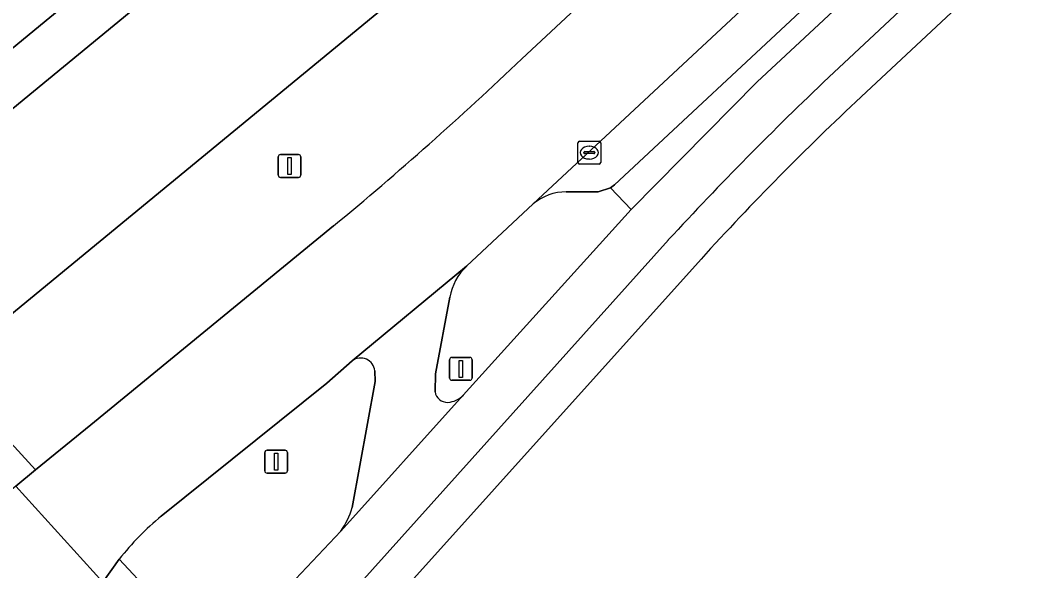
# Model space of a CAD drawing. Extents: x 156141 to 158132, y 385651 to 388333.
# Drawn here: x 157207.56 to 157252.28, y 386430.26 to 386454.36 of the extents above; entities that cross this region are included whole.
import ezdxf

# ---------------------------------------------------------------- set-up
doc = ezdxf.new("R2010")
doc.units = 0
for name, color, linetype in [('IMGEO_Berm_groen', 7, 'Continuous'), ('IMGEO_Berm_open', 7, 'Continuous'), ('IMGEO_Erf', 7, 'Continuous'), ('IMGEO_Fietspad_gesloten', 7, 'Continuous'), ('IMGEO_Kolk', 7, 'Continuous'), ('IMGEO_Lichtmast', 7, 'Continuous'), ('IMGEO_Parkeervlak_open', 7, 'Continuous'), ('IMGEO_Rijbaan_lokaal_gesloten', 7, 'Continuous'), ('IMGEO_Verkeersbordpaal', 7, 'Continuous'), ('IMGEO_Voetpad_open', 7, 'Continuous')]:
    doc.layers.add(name, color=color, linetype=linetype)

msp = doc.modelspace()

# ---------------------------------------------------------------- linework, layer by layer
at = {"layer": 'IMGEO_Berm_groen'}
for points in [[(157300.316, 386520.754), (157297.333, 386518.166), (157296.237, 386517.167), (157295.124, 386516.068), (157282.268, 386503.453), (157281.172, 386502.46), (157280.036, 386501.455), (157278.267, 386500), (157243.651, 386471.523), (157206.577, 386441.019), (157204.194, 386439.055), (157208.222, 386434.667), (157210.644, 386436.639), (157221.285, 386445.357)], [(157229.539, 386452.684), (157246.399, 386468.391)], [(157234.331, 386446.076), (157233.43, 386447.026), (157232.878, 386446.849), (157231.488, 386446.852)], [(157230.038, 386446.321), (157227.12, 386443.591)], [(157226.974, 386437.945), (157234.331, 386446.076)], [(157226.382, 386442.232), (157225.747, 386438.879), (157225.733, 386438.085)], [(157222.1, 386439.446), (157220.996, 386438.469), (157213.731, 386432.639)], [(157222.097, 386433.015), (157223.116, 386438.545), (157223.096, 386439.007)], [(157211.89, 386430.761), (157216.136, 386426.204), (157216.385, 386426.46), (157221.6, 386431.989)]]:
    msp.add_lwpolyline(points, dxfattribs=at)
msp.add_lwpolyline([(157218.742, 386459.988), (157217.434, 386461.573), (157198.088, 386445.659), (157199.479, 386444.152)], close=True, dxfattribs=at)
for centre, radius, start, end in [((157122.422, 386565.041), 155.236, 309.55794, 313.6324), ((157231.489, 386444.605), 2.247, 90.0143, 130.2118), ((157228.715, 386441.845), 2.364, 132.4075, 170.5845), ((157222.474, 386438.945), 0.625, 5.7037, 126.7241), ((157226.277, 386438.179), 0.552, 189.7659, 271.7778), ((157226.227, 386438.657), 1.032, 273.7335, 316.3925), ((157218.978, 386433.892), 3.24, 324.0207, 344.2877), ((157221.74, 386422.947), 12.573, 129.5668, 141.5733)]:
    msp.add_arc(centre, radius, start, end, dxfattribs=at)
at = {"layer": 'IMGEO_Berm_open'}
msp.add_lwpolyline([(157291.645, 386500), (157306.779, 386514.131), (157312.866, 386519.814), (157312.211, 386520.524), (157306.163, 386514.878), (157290.225, 386500), (157251.164, 386463.536), (157233.598, 386447.152), (157233.43, 386447.026), (157234.331, 386446.076), (157239.857, 386451.669), (157251.933, 386462.92)], close=True, dxfattribs=at)
at = {"layer": 'IMGEO_Erf'}
for points in [[(157321.28, 386522.788), (157320.885, 386522.419), (157315.585, 386517.47), (157309.052, 386511.37), (157296.875, 386500), (157254.307, 386460.253), (157244.415, 386451.012)], [(157237.394, 386443.904), (157219.281, 386423.768)]]:
    msp.add_lwpolyline(points, dxfattribs=at)
msp.add_arc((157325.405, 386363.992), 118.877, 132.94441, 137.76118, dxfattribs=at)
at = {"layer": 'IMGEO_Fietspad_gesloten'}
for points in [[(157319.149, 386525.681), (157318.786, 386525.342), (157312.866, 386519.814), (157306.779, 386514.131), (157291.645, 386500), (157251.933, 386462.92), (157239.857, 386451.669), (157234.331, 386446.076), (157226.974, 386437.945), (157221.6, 386431.989), (157216.385, 386426.46), (157218.105, 386424.875), (157235.961, 386444.744)], [(157242.992, 386451.871), (157253.209, 386461.424), (157294.518, 386500), (157308.027, 386512.615), (157314.484, 386518.644), (157319.804, 386523.613), (157320.476, 386524.24)], [(157145.071, 386402.056), (157149.786, 386405.826), (157155.467, 386410.521), (157193.703, 386442.312), (157194.517, 386442.962), (157197.093, 386445.093), (157197.92, 386445.771), (157198.088, 386445.659), (157217.434, 386461.573), (157228.213, 386470.509), (157228.313, 386470.591), (157234.595, 386475.759), (157238.172, 386478.701), (157264.038, 386500)]]:
    msp.add_lwpolyline(points, dxfattribs=at)
msp.add_arc((157347.255, 386341.98), 151.482, 133.49481, 137.28218, dxfattribs=at)
at = {"layer": 'IMGEO_Kolk'}
for p, q in [((157231.996, 386448.144), (157231.996, 386448.996)), ((157232.071, 386449.07), (157232.923, 386449.07)), ((157232.997, 386448.996), (157232.997, 386448.144)), ((157232.255, 386448.564), (157232.255, 386448.576)), ((157232.693, 386448.527), (157232.295, 386448.527)), ((157232.298, 386448.613), (157232.696, 386448.613)), ((157232.484, 386448.85), (157232.509, 386448.85)), ((157232.739, 386448.576), (157232.739, 386448.564)), ((157232.923, 386448.07), (157232.071, 386448.07)), ((157232.507, 386448.29), (157232.482, 386448.29))]:
    msp.add_line(p, q, dxfattribs=at)
for points in [[(157231.996, 386448.144), (157231.996, 386448.996)], [(157232.071, 386449.07), (157232.923, 386449.07)], [(157232.997, 386448.996), (157232.997, 386448.144)], [(157232.923, 386448.07), (157232.071, 386448.07)]]:
    msp.add_lwpolyline(points, dxfattribs=at)
for centre, radius, start, end in [((157232.073, 386448.994), 0.0765, 91.552, 178.448), ((157232.073, 386448.994), 0.0765, 91.552, 178.448), ((157232.921, 386448.994), 0.0765, 1.552, 88.448), ((157232.921, 386448.994), 0.0765, 1.552, 88.448), ((157232.295, 386448.573), 0.0403, 85.8775, 175.7526), ((157232.292, 386448.563), 0.0366, 178.938, 274.7102), ((157232.696, 386448.57), 0.043, 264.8664, 352.4533), ((157232.7, 386448.575), 0.0386, 1.7309, 96.639), ((157232.073, 386448.146), 0.0765, 181.552, 268.448), ((157232.073, 386448.146), 0.0765, 181.552, 268.448), ((157232.921, 386448.146), 0.0765, 271.552, 358.448), ((157232.921, 386448.146), 0.0765, 271.552, 358.448)]:
    msp.add_arc(centre, radius, start, end, dxfattribs=at)
for centre, major_axis, ratio, start_param, end_param in [((157232.483, 386448.57), (-0.387, 0.002), 0.722429, 4.712389, 7.853982), ((157232.508, 386448.57), (-0.39, 0.002), 0.717154, 1.570796, 4.712389)]:
    msp.add_ellipse(centre, major_axis=major_axis, ratio=ratio, start_param=start_param, end_param=end_param, dxfattribs=at)
at = {"layer": 'IMGEO_Lichtmast'}
for p, q in [((157218.96, 386448.485), (157219.75, 386448.485)), ((157219.75, 386448.485), (157218.96, 386448.485)), ((157218.86, 386447.585), (157218.86, 386448.385)), ((157218.86, 386448.385), (157218.86, 386447.585)), ((157219.85, 386448.385), (157219.85, 386447.585)), ((157219.85, 386447.585), (157219.85, 386448.385)), ((157219.75, 386447.485), (157218.96, 386447.485)), ((157218.96, 386447.485), (157219.75, 386447.485))]:
    msp.add_line(p, q, dxfattribs=at)
msp.add_lwpolyline([(157219.28, 386448.36), (157219.43, 386448.36), (157219.43, 386447.61), (157219.28, 386447.61), (157219.28, 386448.36)], dxfattribs=at)
for centre, start, end in [((157218.96, 386448.385), 90, 180), ((157218.96, 386448.385), 90, 180), ((157219.75, 386448.385), 0, 90), ((157219.75, 386448.385), 360, 90), ((157218.96, 386447.585), 180, 270), ((157218.96, 386447.585), 180, 270), ((157219.75, 386447.585), 270, 0), ((157219.75, 386447.585), 270, 0)]:
    msp.add_arc(centre, 0.1, start, end, dxfattribs=at)
at = {"layer": 'IMGEO_Parkeervlak_open'}
for points in [[(157377.251, 386577.456), (157325.992, 386535.328), (157321.807, 386531.733), (157317.225, 386527.675), (157305.013, 386516.275), (157287.58, 386500), (157249.93, 386464.852), (157230.038, 386446.321)], [(157231.488, 386446.852), (157232.878, 386446.849), (157233.43, 386447.026), (157233.598, 386447.152), (157251.164, 386463.536), (157290.225, 386500), (157306.163, 386514.878), (157312.211, 386520.524), (157318.148, 386526.066), (157318.496, 386526.391)]]:
    msp.add_lwpolyline(points, dxfattribs=at)
msp.add_arc((157231.489, 386444.605), 2.247, 90.0143, 130.2118, dxfattribs=at)
at = {"layer": 'IMGEO_Rijbaan_lokaal_gesloten'}
for points in [[(157301.321, 386519.672), (157280.252, 386500), (157246.399, 386468.391), (157229.539, 386452.684)], [(157267.318, 386500), (157239.52, 386477.108), (157235.943, 386474.164), (157229.635, 386468.971), (157229.533, 386468.887), (157218.742, 386459.988), (157199.479, 386444.152), (157198.65, 386443.469), (157203.359, 386438.368), (157204.194, 386439.055), (157206.577, 386441.019), (157243.651, 386471.523), (157278.267, 386500)], [(157213.731, 386432.639), (157220.996, 386438.469), (157222.1, 386439.446), (157227.12, 386443.591), (157230.038, 386446.321), (157249.93, 386464.852), (157287.58, 386500)], [(157221.285, 386445.357), (157210.644, 386436.639), (157208.222, 386434.667), (157207.355, 386433.947), (157211.163, 386429.749), (157211.89, 386430.761)], [(157211.163, 386429.749), (157207.355, 386433.947), (157203.837, 386431.054), (157202.415, 386429.885)]]:
    msp.add_lwpolyline(points, dxfattribs=at)
for centre, radius, start, end in [((157122.422, 386565.041), 155.236, 309.55794, 313.6324), ((157221.74, 386422.947), 12.573, 129.5668, 141.5733)]:
    msp.add_arc(centre, radius, start, end, dxfattribs=at)
at = {"layer": 'IMGEO_Verkeersbordpaal'}
for p, q in [((157226.471, 386439.593), (157227.261, 386439.593)), ((157227.261, 386439.593), (157226.471, 386439.593)), ((157226.371, 386438.693), (157226.371, 386439.493)), ((157226.371, 386439.493), (157226.371, 386438.693)), ((157227.361, 386439.493), (157227.361, 386438.693)), ((157227.361, 386438.693), (157227.361, 386439.493)), ((157227.261, 386438.593), (157226.471, 386438.593)), ((157226.471, 386438.593), (157227.261, 386438.593)), ((157218.37, 386435.526), (157219.16, 386435.526)), ((157219.16, 386435.526), (157218.37, 386435.526)), ((157218.27, 386434.626), (157218.27, 386435.426)), ((157218.27, 386435.426), (157218.27, 386434.626)), ((157219.26, 386435.426), (157219.26, 386434.626)), ((157219.26, 386434.626), (157219.26, 386435.426)), ((157219.16, 386434.526), (157218.37, 386434.526)), ((157218.37, 386434.526), (157219.16, 386434.526))]:
    msp.add_line(p, q, dxfattribs=at)
for points in [[(157226.791, 386439.468), (157226.941, 386439.468), (157226.941, 386438.718), (157226.791, 386438.718), (157226.791, 386439.468)], [(157218.69, 386435.401), (157218.84, 386435.401), (157218.84, 386434.651), (157218.69, 386434.651), (157218.69, 386435.401)]]:
    msp.add_lwpolyline(points, dxfattribs=at)
for centre, start, end in [((157226.471, 386439.493), 90, 180), ((157226.471, 386439.493), 90, 180), ((157227.261, 386439.493), 0, 90), ((157227.261, 386439.493), 360, 90), ((157226.471, 386438.693), 180, 270), ((157226.471, 386438.693), 180, 270), ((157227.261, 386438.693), 270, 0), ((157227.261, 386438.693), 270, 0), ((157218.37, 386435.426), 90, 180), ((157218.37, 386435.426), 90, 180), ((157219.16, 386435.426), 0, 90), ((157219.16, 386435.426), 360, 90), ((157218.37, 386434.626), 180, 270), ((157218.37, 386434.626), 180, 270), ((157219.16, 386434.626), 270, 0), ((157219.16, 386434.626), 270, 0)]:
    msp.add_arc(centre, 0.1, start, end, dxfattribs=at)
at = {"layer": 'IMGEO_Voetpad_open'}
for points in [[(157244.415, 386451.012), (157254.307, 386460.253), (157296.875, 386500), (157309.052, 386511.37), (157315.585, 386517.47), (157314.484, 386518.644), (157308.027, 386512.615), (157294.518, 386500), (157253.209, 386461.424), (157242.992, 386451.871)], [(157235.961, 386444.744), (157218.105, 386424.875)], [(157216.928, 386421.07), (157219.224, 386423.742), (157219.281, 386423.768), (157237.394, 386443.904)], [(157227.12, 386443.591), (157222.1, 386439.446)], [(157225.733, 386438.085), (157225.747, 386438.879), (157226.382, 386442.232)], [(157207.355, 386433.947), (157208.222, 386434.667), (157204.194, 386439.055), (157203.359, 386438.368)], [(157223.096, 386439.007), (157223.116, 386438.545), (157222.097, 386433.015)], [(157221.6, 386431.989), (157226.974, 386437.945)], [(157215.757, 386425.815), (157216.136, 386426.204), (157211.89, 386430.761), (157211.163, 386429.749)]]:
    msp.add_lwpolyline(points, dxfattribs=at)
for centre, radius, start, end in [((157347.255, 386341.98), 151.482, 133.49481, 137.28218), ((157325.405, 386363.992), 118.877, 132.94441, 137.76118), ((157228.715, 386441.845), 2.364, 132.4075, 170.5845), ((157222.474, 386438.945), 0.625, 5.7037, 126.7241), ((157226.277, 386438.179), 0.552, 189.7659, 271.7778), ((157226.227, 386438.657), 1.032, 273.7335, 316.3925), ((157218.978, 386433.892), 3.24, 324.0207, 344.2877)]:
    msp.add_arc(centre, radius, start, end, dxfattribs=at)

doc.saveas('drawing.dxf')
